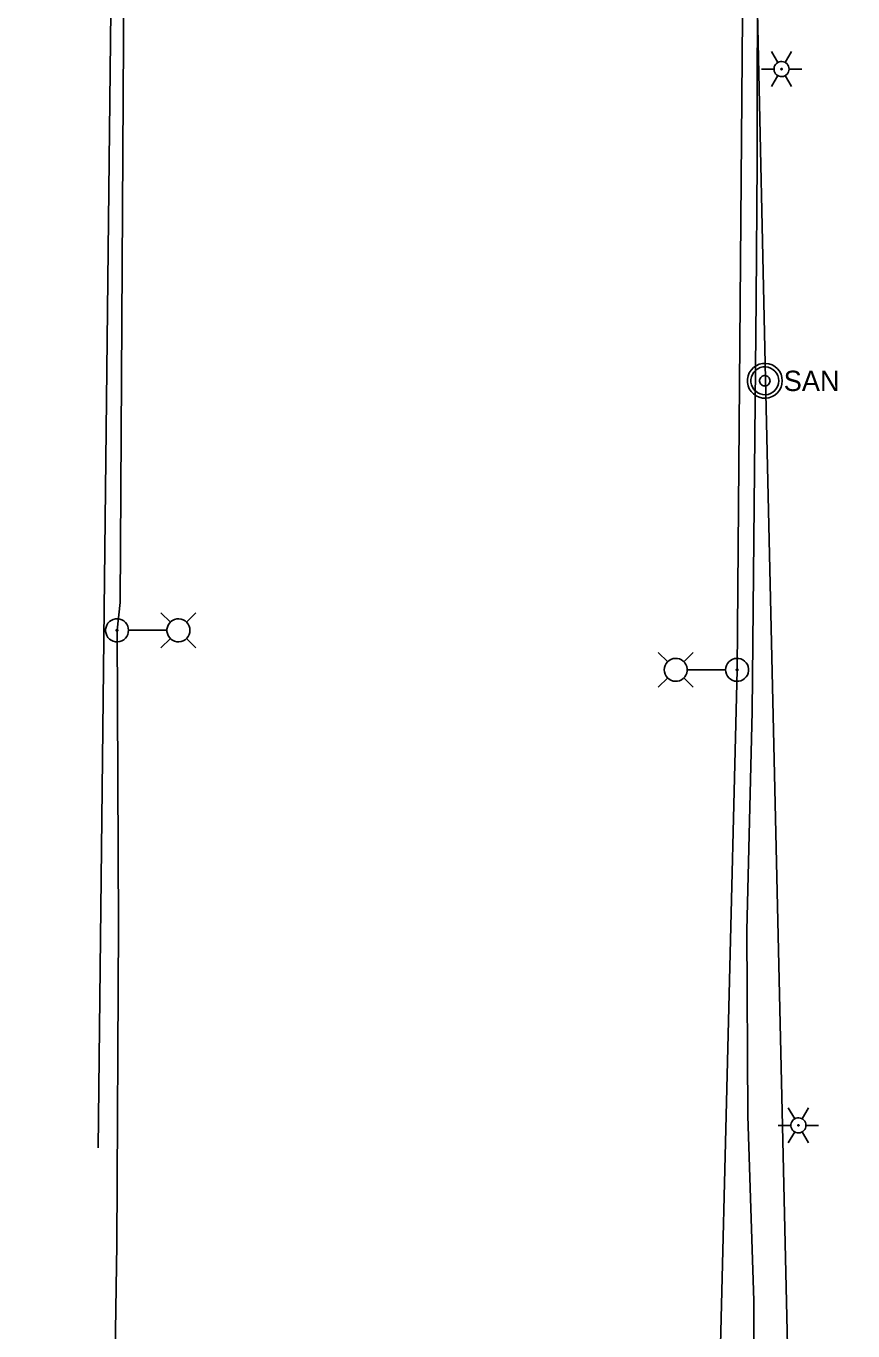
# Model space of a CAD drawing. Extents: x 596028 to 606371, y 330010 to 403088.
# Drawn here: x 604861.8 to 605018.2, y 332117.3 to 332364 of the extents above; entities that cross this region are included whole.
import ezdxf

# ---------------------------------------------------------------- set-up
doc = ezdxf.new("R2010")
doc.units = 0
for name, color, linetype in [('E_FTMS_Conduit', 7, 'Continuous'), ('E_LTG', 7, 'Continuous'), ('E_LTG_CID', 7, 'Continuous'), ('E_UTL_G_UG', 7, 'Continuous'), ('E_UTL_SAN_MH', 7, 'Continuous'), ('E_UTL_SAN_UG_MMSD', 7, 'Continuous')]:
    doc.layers.add(name, color=color, linetype=linetype)

msp = doc.modelspace()

# ---------------------------------------------------------------- linework, layer by layer
at = {"layer": 'E_FTMS_Conduit'}
msp.add_lwpolyline([(604875.48, 332151.89), (604882.43, 332779.77)], dxfattribs=at)
at = {"layer": 'E_LTG'}
for points in [[(605003.95, 332357.09), (605002.76, 332359.15)], [(605006.1, 332355.85), (605006.07, 332356.12), (605006, 332356.38), (605005.87, 332356.62), (605005.7, 332356.83), (605005.5, 332357.01), (605005.26, 332357.15), (605005.01, 332357.24), (605004.74, 332357.28), (605004.47, 332357.26), (605004.2, 332357.2), (605003.95, 332357.09), (605003.73, 332356.93), (605003.55, 332356.73), (605003.4, 332356.5), (605003.3, 332356.25), (605003.25, 332355.98), (605003.25, 332355.71), (605003.3, 332355.45), (605003.4, 332355.19), (605003.55, 332354.96), (605003.73, 332354.77), (605003.95, 332354.61), (605004.2, 332354.5), (605004.47, 332354.43), (605004.74, 332354.42), (605005.01, 332354.46), (605005.26, 332354.55), (605005.5, 332354.68), (605005.7, 332354.86), (605005.87, 332355.08), (605006, 332355.32), (605006.07, 332355.58), (605006.1, 332355.85)], [(605006.1, 332355.85), (605006.07, 332356.12), (605006, 332356.38), (605005.87, 332356.62), (605005.7, 332356.83), (605005.5, 332357.01), (605005.26, 332357.15), (605005.01, 332357.24), (605004.74, 332357.28), (605004.47, 332357.26), (605004.2, 332357.2), (605003.95, 332357.09), (605003.73, 332356.93), (605003.55, 332356.73), (605003.4, 332356.5), (605003.3, 332356.25), (605003.25, 332355.98), (605003.25, 332355.71), (605003.3, 332355.45), (605003.4, 332355.19), (605003.55, 332354.96), (605003.73, 332354.77), (605003.95, 332354.61), (605004.2, 332354.5), (605004.47, 332354.43), (605004.74, 332354.42), (605005.01, 332354.46), (605005.26, 332354.55), (605005.5, 332354.68), (605005.7, 332354.86), (605005.87, 332355.08), (605006, 332355.32), (605006.07, 332355.58), (605006.1, 332355.85)], [(605006.1, 332355.85), (605006.07, 332356.12), (605006, 332356.38), (605005.87, 332356.62), (605005.7, 332356.83), (605005.5, 332357.01), (605005.26, 332357.15), (605005.01, 332357.24), (605004.74, 332357.28), (605004.47, 332357.26), (605004.2, 332357.2), (605003.95, 332357.09), (605003.73, 332356.93), (605003.55, 332356.73), (605003.4, 332356.5), (605003.3, 332356.25), (605003.25, 332355.98), (605003.25, 332355.71), (605003.3, 332355.45), (605003.4, 332355.19), (605003.55, 332354.96), (605003.73, 332354.77), (605003.95, 332354.61), (605004.2, 332354.5), (605004.47, 332354.43), (605004.74, 332354.42), (605005.01, 332354.46), (605005.26, 332354.55), (605005.5, 332354.68), (605005.7, 332354.86), (605005.87, 332355.08), (605006, 332355.32), (605006.07, 332355.58), (605006.1, 332355.85)], [(605005.38, 332357.09), (605006.57, 332359.15)], [(605000.86, 332355.85), (605003.24, 332355.85)], [(605002.76, 332352.55), (605003.95, 332354.61)], [(605004.79, 332355.85), (605004.79, 332355.87), (605004.78, 332355.89), (605004.77, 332355.91), (605004.76, 332355.93), (605004.74, 332355.95), (605004.72, 332355.96), (605004.7, 332355.96), (605004.67, 332355.97), (605004.65, 332355.97), (605004.63, 332355.96), (605004.61, 332355.95), (605004.59, 332355.94), (605004.58, 332355.92), (605004.56, 332355.9), (605004.55, 332355.88), (605004.55, 332355.86), (605004.55, 332355.84), (605004.55, 332355.81), (605004.56, 332355.79), (605004.58, 332355.77), (605004.59, 332355.76), (605004.61, 332355.75), (605004.63, 332355.74), (605004.65, 332355.73), (605004.67, 332355.73), (605004.7, 332355.73), (605004.72, 332355.74), (605004.74, 332355.75), (605004.76, 332355.77), (605004.77, 332355.78), (605004.78, 332355.8), (605004.79, 332355.83), (605004.79, 332355.85)], [(605006.57, 332352.55), (605005.38, 332354.61)], [(605006.1, 332355.85), (605008.48, 332355.85)], [(604881.2, 332249.73), (604881.16, 332250.14), (604881.04, 332250.54), (604880.86, 332250.9), (604880.6, 332251.23), (604880.29, 332251.5), (604879.93, 332251.71), (604879.54, 332251.84), (604879.13, 332251.9), (604878.72, 332251.88), (604878.31, 332251.78), (604877.94, 332251.61), (604877.6, 332251.37), (604877.31, 332251.07), (604877.09, 332250.72), (604876.94, 332250.34), (604876.86, 332249.93), (604876.86, 332249.52), (604876.94, 332249.11), (604877.09, 332248.73), (604877.31, 332248.38), (604877.6, 332248.08), (604877.94, 332247.84), (604878.31, 332247.67), (604878.72, 332247.57), (604879.13, 332247.55), (604879.54, 332247.61), (604879.93, 332247.75), (604880.29, 332247.96), (604880.6, 332248.23), (604880.86, 332248.55), (604881.04, 332248.92), (604881.16, 332249.32), (604881.2, 332249.73)], [(604889.11, 332251.25), (604887.33, 332253.03)], [(604892.8, 332249.73), (604892.76, 332250.14), (604892.65, 332250.54), (604892.46, 332250.9), (604892.2, 332251.23), (604891.89, 332251.5), (604891.53, 332251.71), (604891.14, 332251.84), (604890.73, 332251.9), (604890.32, 332251.88), (604889.92, 332251.78), (604889.54, 332251.61), (604889.2, 332251.37), (604888.92, 332251.07), (604888.69, 332250.72), (604888.54, 332250.34), (604888.46, 332249.93), (604888.46, 332249.52), (604888.54, 332249.11), (604888.69, 332248.73), (604888.92, 332248.38), (604889.2, 332248.08), (604889.54, 332247.84), (604889.92, 332247.67), (604890.32, 332247.57), (604890.73, 332247.55), (604891.14, 332247.61), (604891.53, 332247.75), (604891.89, 332247.96), (604892.2, 332248.23), (604892.46, 332248.55), (604892.65, 332248.92), (604892.76, 332249.32), (604892.8, 332249.73)], [(604892.15, 332251.25), (604893.93, 332253.03)], [(604879.19, 332249.73), (604879.19, 332249.76), (604879.18, 332249.79), (604879.17, 332249.82), (604879.15, 332249.84), (604879.12, 332249.86), (604879.09, 332249.88), (604879.06, 332249.89), (604879.03, 332249.89), (604879, 332249.89), (604878.97, 332249.88), (604878.94, 332249.87), (604878.92, 332249.85), (604878.89, 332249.83), (604878.88, 332249.8), (604878.87, 332249.77), (604878.86, 332249.74), (604878.86, 332249.71), (604878.87, 332249.68), (604878.88, 332249.65), (604878.89, 332249.62), (604878.92, 332249.6), (604878.94, 332249.58), (604878.97, 332249.57), (604879, 332249.56), (604879.03, 332249.56), (604879.06, 332249.57), (604879.09, 332249.58), (604879.12, 332249.59), (604879.15, 332249.61), (604879.17, 332249.64), (604879.18, 332249.67), (604879.19, 332249.7), (604879.19, 332249.73)], [(604888.42, 332249.73), (604881.24, 332249.73)], [(604889.11, 332248.21), (604887.33, 332246.43)], [(604892.15, 332248.21), (604893.93, 332246.43)], [(604983.14, 332243.78), (604981.36, 332245.56)], [(604982.49, 332242.26), (604982.53, 332241.85), (604982.64, 332241.45), (604982.83, 332241.08), (604983.09, 332240.76), (604983.4, 332240.49), (604983.76, 332240.28), (604984.15, 332240.14), (604984.56, 332240.09), (604984.97, 332240.1), (604985.37, 332240.2), (604985.75, 332240.37), (604986.09, 332240.61), (604986.37, 332240.91), (604986.6, 332241.26), (604986.75, 332241.65), (604986.83, 332242.05), (604986.83, 332242.47), (604986.75, 332242.87), (604986.6, 332243.26), (604986.37, 332243.6), (604986.09, 332243.9), (604985.75, 332244.14), (604985.37, 332244.31), (604984.97, 332244.41), (604984.56, 332244.43), (604984.15, 332244.37), (604983.76, 332244.24), (604983.4, 332244.03), (604983.09, 332243.76), (604982.83, 332243.43), (604982.64, 332243.07), (604982.53, 332242.67), (604982.49, 332242.26)], [(604986.18, 332243.78), (604987.96, 332245.56)], [(604994.09, 332242.26), (604994.13, 332241.85), (604994.25, 332241.45), (604994.44, 332241.08), (604994.69, 332240.76), (604995, 332240.49), (604995.36, 332240.28), (604995.75, 332240.14), (604996.16, 332240.09), (604996.58, 332240.1), (604996.98, 332240.2), (604997.35, 332240.37), (604997.69, 332240.61), (604997.98, 332240.91), (604998.2, 332241.26), (604998.35, 332241.65), (604998.43, 332242.05), (604998.43, 332242.47), (604998.35, 332242.87), (604998.2, 332243.26), (604997.98, 332243.6), (604997.69, 332243.9), (604997.35, 332244.14), (604996.98, 332244.31), (604996.58, 332244.41), (604996.16, 332244.43), (604995.75, 332244.37), (604995.36, 332244.24), (604995, 332244.03), (604994.69, 332243.76), (604994.44, 332243.43), (604994.25, 332243.07), (604994.13, 332242.67), (604994.09, 332242.26)], [(604986.87, 332242.26), (604994.05, 332242.26)], [(604996.1, 332242.26), (604996.1, 332242.23), (604996.11, 332242.2), (604996.13, 332242.17), (604996.15, 332242.14), (604996.17, 332242.12), (604996.2, 332242.11), (604996.23, 332242.1), (604996.26, 332242.09), (604996.29, 332242.09), (604996.32, 332242.1), (604996.35, 332242.11), (604996.37, 332242.13), (604996.4, 332242.16), (604996.41, 332242.18), (604996.43, 332242.21), (604996.43, 332242.24), (604996.43, 332242.27), (604996.43, 332242.31), (604996.41, 332242.33), (604996.4, 332242.36), (604996.37, 332242.38), (604996.35, 332242.4), (604996.32, 332242.42), (604996.29, 332242.42), (604996.26, 332242.42), (604996.23, 332242.42), (604996.2, 332242.41), (604996.17, 332242.39), (604996.15, 332242.37), (604996.13, 332242.35), (604996.11, 332242.32), (604996.1, 332242.29), (604996.1, 332242.26)], [(604983.14, 332240.73), (604981.36, 332238.96)], [(604986.18, 332240.73), (604987.96, 332238.96)], [(605007.15, 332157.36), (605005.95, 332159.43)], [(605009.29, 332156.13), (605009.26, 332156.4), (605009.19, 332156.66), (605009.06, 332156.9), (605008.89, 332157.11), (605008.69, 332157.29), (605008.45, 332157.43), (605008.2, 332157.51), (605007.93, 332157.55), (605007.66, 332157.54), (605007.39, 332157.48), (605007.15, 332157.36), (605006.92, 332157.21), (605006.74, 332157.01), (605006.59, 332156.78), (605006.49, 332156.53), (605006.44, 332156.26), (605006.44, 332155.99), (605006.49, 332155.72), (605006.59, 332155.47), (605006.74, 332155.24), (605006.92, 332155.05), (605007.15, 332154.89), (605007.39, 332154.78), (605007.66, 332154.71), (605007.93, 332154.7), (605008.2, 332154.74), (605008.45, 332154.83), (605008.69, 332154.96), (605008.89, 332155.14), (605009.06, 332155.35), (605009.19, 332155.59), (605009.26, 332155.86), (605009.29, 332156.13)], [(605009.29, 332156.13), (605009.26, 332156.4), (605009.19, 332156.66), (605009.06, 332156.9), (605008.89, 332157.11), (605008.69, 332157.29), (605008.45, 332157.43), (605008.2, 332157.51), (605007.93, 332157.55), (605007.66, 332157.54), (605007.39, 332157.48), (605007.15, 332157.36), (605006.92, 332157.21), (605006.74, 332157.01), (605006.59, 332156.78), (605006.49, 332156.53), (605006.44, 332156.26), (605006.44, 332155.99), (605006.49, 332155.72), (605006.59, 332155.47), (605006.74, 332155.24), (605006.92, 332155.05), (605007.15, 332154.89), (605007.39, 332154.78), (605007.66, 332154.71), (605007.93, 332154.7), (605008.2, 332154.74), (605008.45, 332154.83), (605008.69, 332154.96), (605008.89, 332155.14), (605009.06, 332155.35), (605009.19, 332155.59), (605009.26, 332155.86), (605009.29, 332156.13)], [(605009.29, 332156.13), (605009.26, 332156.4), (605009.19, 332156.66), (605009.06, 332156.9), (605008.89, 332157.11), (605008.69, 332157.29), (605008.45, 332157.43), (605008.2, 332157.51), (605007.93, 332157.55), (605007.66, 332157.54), (605007.39, 332157.48), (605007.15, 332157.36), (605006.92, 332157.21), (605006.74, 332157.01), (605006.59, 332156.78), (605006.49, 332156.53), (605006.44, 332156.26), (605006.44, 332155.99), (605006.49, 332155.72), (605006.59, 332155.47), (605006.74, 332155.24), (605006.92, 332155.05), (605007.15, 332154.89), (605007.39, 332154.78), (605007.66, 332154.71), (605007.93, 332154.7), (605008.2, 332154.74), (605008.45, 332154.83), (605008.69, 332154.96), (605008.89, 332155.14), (605009.06, 332155.35), (605009.19, 332155.59), (605009.26, 332155.86), (605009.29, 332156.13)], [(605008.57, 332157.36), (605009.77, 332159.43)], [(605004.05, 332156.13), (605006.43, 332156.13)], [(605005.95, 332152.83), (605007.15, 332154.89)], [(605007.98, 332156.13), (605007.98, 332156.15), (605007.97, 332156.17), (605007.96, 332156.19), (605007.95, 332156.21), (605007.93, 332156.22), (605007.91, 332156.23), (605007.89, 332156.24), (605007.87, 332156.24), (605007.84, 332156.24), (605007.82, 332156.24), (605007.8, 332156.23), (605007.78, 332156.22), (605007.77, 332156.2), (605007.75, 332156.18), (605007.75, 332156.16), (605007.74, 332156.14), (605007.74, 332156.11), (605007.75, 332156.09), (605007.75, 332156.07), (605007.77, 332156.05), (605007.78, 332156.04), (605007.8, 332156.02), (605007.82, 332156.01), (605007.84, 332156.01), (605007.87, 332156.01), (605007.89, 332156.01), (605007.91, 332156.02), (605007.93, 332156.03), (605007.95, 332156.04), (605007.96, 332156.06), (605007.97, 332156.08), (605007.98, 332156.1), (605007.98, 332156.13)], [(605009.77, 332152.83), (605008.57, 332154.89)], [(605009.29, 332156.13), (605011.67, 332156.13)]]:
    msp.add_lwpolyline(points, dxfattribs=at)
at = {"layer": 'E_LTG_CID'}
for points in [[(604931.85, 331581.07), (604937.27, 331603.67), (604947.8, 331650.94), (604952, 331678.28), (604955.83, 331701.76), (604989.48, 331966.47), (604996.27, 332242.26), (604998.49, 332512.59), (605000.29, 332783.81), (605002.15, 332931.75), (605000.64, 332964.83), (605000.69, 332966.2), (605002.17, 333011.44), (605003.78, 333073.37), (605005.15, 333128.46), (605004.43, 333142.5)], [(604680.92, 331223.31), (604778.52, 331467.17), (604841.28, 331722.49), (604873.72, 331985.14), (604875.05, 331997.61), (604878.05, 332072.5), (604879.01, 332133.59), (604879.29, 332193.85), (604879.03, 332249.73), (604879.6, 332255.02), (604881.21, 332520.43)]]:
    msp.add_lwpolyline(points, dxfattribs=at)
at = {"layer": 'E_UTL_G_UG'}
for points in [[(604999.13, 332234.39), (604999.86, 332312.33), (605000.09, 332338.31), (605000.11, 332381.53), (605000.58, 332421.33), (605001.25, 332517.82), (605001.72, 332543.05), (605001.99, 332582.9), (605009.14, 332588.51), (605017.08, 332595.02), (605025.17, 332603.98), (605053.2, 332636.73), (605068.82, 332651.42), (605069.91, 332651.64), (605092.37, 332651), (605098.99, 332656), (605103.96, 332660.87), (605106.76, 332663.11), (605116.6, 332673.18), (605136.39, 332673.6), (605163.97, 332673.14), (605215.25, 332672.77), (605447.16, 332669.14)], [(605007.31, 331850.72), (605005.56, 331876.01), (605007.48, 331908.74), (605006.3, 331918.91), (605004.52, 331959.64), (605004.31, 331975.38), (605001.7, 331989.52), (604998.09, 332004.76), (604997.79, 332030.63), (604999.36, 332081.19), (604999.44, 332122.97), (604998.29, 332157.96), (604998.1, 332193), (604999.13, 332234.39)]]:
    msp.add_lwpolyline(points, dxfattribs=at)
at = {"layer": 'E_UTL_SAN_MH'}
for points in [[(605004.81, 332296.91), (605004.75, 332297.54), (605004.57, 332298.14), (605004.28, 332298.7), (605003.89, 332299.19), (605003.42, 332299.6), (605002.88, 332299.91), (605002.28, 332300.12), (605001.66, 332300.21), (605001.04, 332300.18), (605000.43, 332300.03), (604999.86, 332299.77), (604999.34, 332299.41), (604998.91, 332298.95), (604998.57, 332298.42), (604998.34, 332297.84), (604998.22, 332297.23), (604998.22, 332296.6), (604998.34, 332295.98), (604998.57, 332295.4), (604998.91, 332294.87), (604999.34, 332294.42), (604999.86, 332294.05), (605000.43, 332293.79), (605001.04, 332293.65), (605001.66, 332293.62), (605002.28, 332293.71), (605002.88, 332293.91), (605003.42, 332294.22), (605003.89, 332294.64), (605004.28, 332295.13), (605004.57, 332295.69), (605004.75, 332296.29), (605004.81, 332296.91)], [(605004.15, 332296.91), (605004.1, 332297.41), (605003.96, 332297.89), (605003.73, 332298.34), (605003.42, 332298.73), (605003.04, 332299.06), (605002.6, 332299.31), (605002.13, 332299.48), (605001.63, 332299.55), (605001.13, 332299.53), (605000.64, 332299.41), (605000.19, 332299.2), (604999.78, 332298.91), (604999.43, 332298.54), (604999.16, 332298.12), (604998.97, 332297.66), (604998.88, 332297.16), (604998.88, 332296.66), (604998.97, 332296.17), (604999.16, 332295.7), (604999.43, 332295.28), (604999.78, 332294.92), (605000.19, 332294.63), (605000.64, 332294.42), (605001.13, 332294.3), (605001.63, 332294.28), (605002.13, 332294.35), (605002.6, 332294.51), (605003.04, 332294.76), (605003.42, 332295.09), (605003.73, 332295.49), (605003.96, 332295.93), (605004.1, 332296.41), (605004.15, 332296.91)], [(605002.5, 332296.91), (605002.48, 332297.1), (605002.42, 332297.28), (605002.34, 332297.45), (605002.22, 332297.6), (605002.08, 332297.72), (605001.92, 332297.81), (605001.74, 332297.87), (605001.55, 332297.9), (605001.36, 332297.89), (605001.18, 332297.85), (605001.01, 332297.77), (605000.86, 332297.66), (605000.73, 332297.52), (605000.63, 332297.37), (605000.56, 332297.19), (605000.52, 332297.01), (605000.52, 332296.82), (605000.56, 332296.63), (605000.63, 332296.46), (605000.73, 332296.3), (605000.86, 332296.16), (605001.01, 332296.06), (605001.18, 332295.98), (605001.36, 332295.93), (605001.55, 332295.92), (605001.74, 332295.95), (605001.92, 332296.01), (605002.08, 332296.11), (605002.22, 332296.23), (605002.34, 332296.38), (605002.42, 332296.54), (605002.48, 332296.73), (605002.5, 332296.91)]]:
    msp.add_lwpolyline(points, dxfattribs=at)
at = {"layer": 'E_UTL_SAN_UG_MMSD'}
for p, q in [((605001.66, 332297.25), (604992.09, 332721.29)), ((605012.41, 331824.88), (605001.66, 332297.25))]:
    msp.add_line(p, q, dxfattribs=at)

# ---------------------------------------------------------------- texts
at = {"layer": 'E_UTL_SAN_MH'}
msp.add_text('SAN', height=3.849, dxfattribs=at).set_placement((605005.07, 332294.97))

doc.saveas('drawing.dxf')
